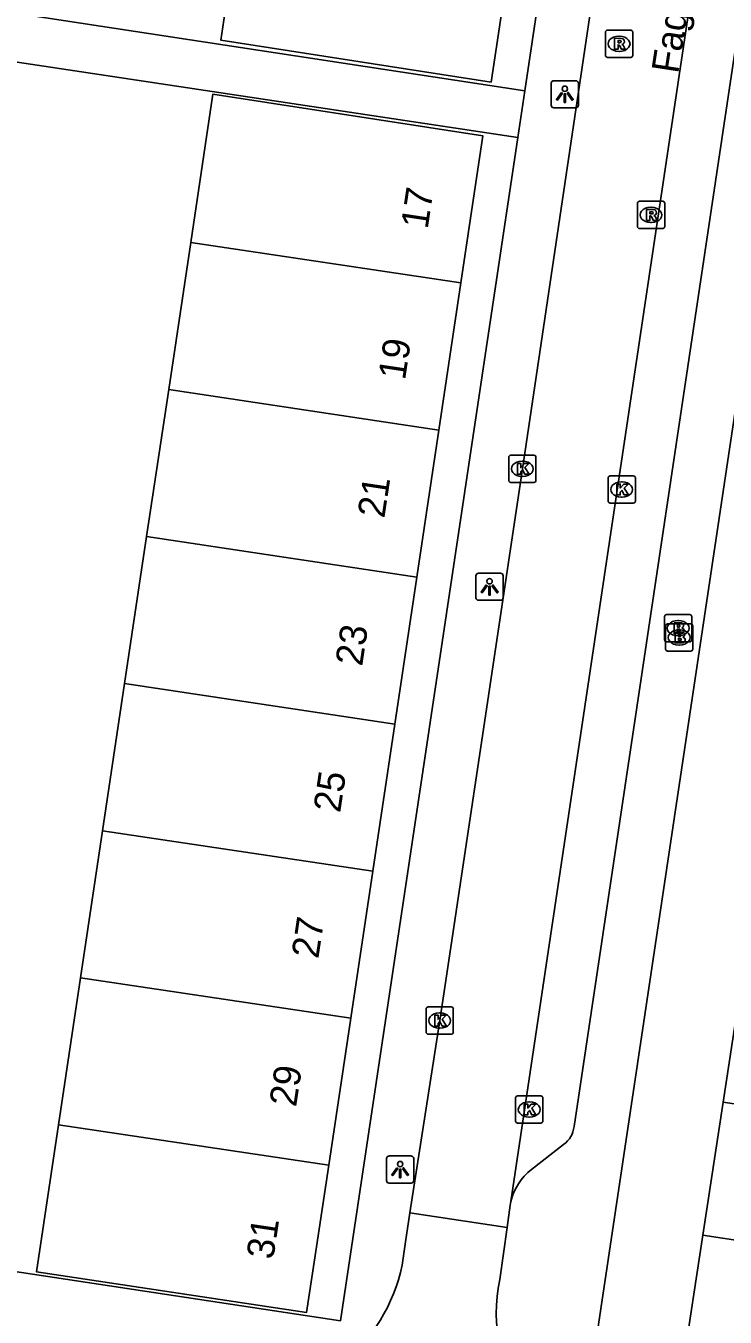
# Model space of a CAD drawing. Extents: x 164150 to 165261, y 382513 to 383432.
# Drawn here: x 164287.76 to 164313.46, y 382757.87 to 382805.3 of the extents above; entities that cross this region are included whole.
import ezdxf

# ---------------------------------------------------------------- set-up
doc = ezdxf.new("R2010")
doc.units = 0
for name, color, linetype in [('IMGEO_Brandkraan', 7, 'Continuous'), ('IMGEO_Kolk', 7, 'Continuous'), ('IMGEO_Lichtpunt', 7, 'Continuous'), ('IMGEO_Openbare_ruimte_label', 7, 'Continuous'), ('IMGEO_Pand', 7, 'Continuous'), ('IMGEO_Pand_nummerreeks', 7, 'Continuous'), ('IMGEO_Rijbaan_lokaal_open', 7, 'Continuous'), ('IMGEO_Rioolput', 7, 'Continuous'), ('IMGEO_Voetpad_open', 7, 'Continuous')]:
    doc.layers.add(name, color=color, linetype=linetype)

msp = doc.modelspace()

# ---------------------------------------------------------------- linework, layer by layer
at = {"layer": 'IMGEO_Brandkraan'}
for p, q in [((164311.233, 382782.748), (164311.233, 382783.6)), ((164311.308, 382783.674), (164312.16, 382783.674)), ((164311.721, 382783.454), (164311.746, 382783.454)), ((164312.234, 382783.6), (164312.234, 382782.748)), ((164311.27, 382782.406), (164311.27, 382783.258)), ((164311.345, 382783.332), (164312.197, 382783.332)), ((164311.758, 382783.112), (164311.783, 382783.112)), ((164312.271, 382783.258), (164312.271, 382782.406)), ((164312.16, 382782.674), (164311.308, 382782.674)), ((164311.744, 382782.894), (164311.719, 382782.894)), ((164311.781, 382782.552), (164311.756, 382782.552)), ((164312.197, 382782.332), (164311.345, 382782.332))]:
    msp.add_line(p, q, dxfattribs=at)
for points in [[(164311.233, 382782.748), (164311.233, 382783.6)], [(164311.308, 382783.674), (164312.16, 382783.674)], [(164312.234, 382783.6), (164312.234, 382782.748)], [(164311.27, 382782.406), (164311.27, 382783.258)], [(164311.345, 382783.332), (164312.197, 382783.332)], [(164311.581, 382783.374), (164311.581, 382782.974), (164311.794, 382782.974)], [(164311.812, 382783.374), (164311.581, 382783.374)], [(164311.618, 382783.032), (164311.618, 382782.632), (164311.831, 382782.632)], [(164311.849, 382783.032), (164311.618, 382783.032)], [(164311.76, 382783.293), (164311.706, 382783.293), (164311.706, 382783.217)], [(164311.706, 382783.217), (164311.759, 382783.217)], [(164311.768, 382783.141), (164311.706, 382783.141), (164311.706, 382783.06)], [(164311.706, 382783.06), (164311.768, 382783.06)], [(164312.271, 382783.258), (164312.271, 382782.406)], [(164312.16, 382782.674), (164311.308, 382782.674)], [(164311.797, 382782.951), (164311.743, 382782.951), (164311.743, 382782.875)], [(164311.743, 382782.875), (164311.796, 382782.875)], [(164311.805, 382782.799), (164311.743, 382782.799), (164311.743, 382782.718)], [(164311.743, 382782.718), (164311.805, 382782.718)], [(164312.197, 382782.332), (164311.345, 382782.332)]]:
    msp.add_lwpolyline(points, dxfattribs=at)
for centre, radius, start, end in [((164311.31, 382783.598), 0.0765, 91.552, 178.448), ((164311.31, 382783.598), 0.0765, 91.552, 178.448), ((164312.158, 382783.598), 0.0765, 1.552, 88.448), ((164312.158, 382783.598), 0.0765, 1.552, 88.448), ((164311.347, 382783.256), 0.0765, 91.552, 178.448), ((164311.347, 382783.256), 0.0765, 91.552, 178.448), ((164311.761, 382783.255), 0.0379, 267.8285, 90.9355), ((164311.769, 382783.1), 0.0404, 269.8759, 90.5077), ((164311.8, 382783.225), 0.251, 268.6676, 293.5347), ((164311.816, 382783.229), 0.145, 59.4692, 91.5367), ((164311.853, 382782.887), 0.145, 59.4692, 91.5367), ((164311.841, 382783.276), 0.0922, 285.5137, 58.1501), ((164311.846, 382783.084), 0.105, 301.3115, 78.989), ((164311.878, 382782.934), 0.0922, 285.5137, 58.1501), ((164312.195, 382783.256), 0.0765, 1.552, 88.448), ((164312.195, 382783.256), 0.0765, 1.552, 88.448), ((164311.31, 382782.75), 0.0765, 181.552, 268.448), ((164311.31, 382782.75), 0.0765, 181.552, 268.448), ((164311.798, 382782.913), 0.0379, 267.8285, 90.9355), ((164311.806, 382782.758), 0.0404, 269.8759, 90.5077), ((164311.837, 382782.883), 0.251, 268.6676, 293.5347), ((164311.883, 382782.742), 0.105, 301.3115, 78.989), ((164312.158, 382782.75), 0.0765, 271.552, 358.448), ((164312.158, 382782.75), 0.0765, 271.552, 358.448), ((164311.347, 382782.408), 0.0765, 181.552, 268.448), ((164311.347, 382782.408), 0.0765, 181.552, 268.448), ((164312.195, 382782.408), 0.0765, 271.552, 358.448), ((164312.195, 382782.408), 0.0765, 271.552, 358.448)]:
    msp.add_arc(centre, radius, start, end, dxfattribs=at)
for centre, major_axis, ratio, start_param, end_param in [((164311.72, 382783.174), (-0.387, 0.002), 0.722429, 4.712389, 7.853982), ((164311.745, 382783.174), (-0.39, 0.002), 0.717154, 1.570796, 4.712389), ((164311.757, 382782.832), (-0.387, 0.002), 0.722429, 4.712389, 7.853982), ((164311.782, 382782.832), (-0.39, 0.002), 0.717154, 1.570796, 4.712389)]:
    msp.add_ellipse(centre, major_axis=major_axis, ratio=ratio, start_param=start_param, end_param=end_param, dxfattribs=at)
at = {"layer": 'IMGEO_Kolk'}
for p, q in [((164305.508, 382788.602), (164305.508, 382789.454)), ((164305.583, 382789.528), (164306.435, 382789.528)), ((164305.996, 382789.308), (164306.021, 382789.308)), ((164306.509, 382789.454), (164306.509, 382788.602)), ((164306.019, 382788.748), (164305.994, 382788.748)), ((164309.159, 382787.844), (164309.159, 382788.696)), ((164309.234, 382788.77), (164310.086, 382788.77)), ((164310.16, 382788.696), (164310.16, 382787.844)), ((164306.435, 382788.528), (164305.583, 382788.528)), ((164309.647, 382788.55), (164309.672, 382788.55)), ((164310.086, 382787.77), (164309.234, 382787.77)), ((164309.67, 382787.99), (164309.645, 382787.99)), ((164302.546, 382769.262), (164303.398, 382769.262)), ((164302.471, 382768.336), (164302.471, 382769.188)), ((164302.959, 382769.042), (164302.984, 382769.042)), ((164303.472, 382769.188), (164303.472, 382768.336)), ((164302.982, 382768.482), (164302.957, 382768.482)), ((164303.398, 382768.262), (164302.546, 382768.262)), ((164305.76, 382765.071), (164305.76, 382765.923)), ((164305.835, 382765.997), (164306.687, 382765.997)), ((164306.761, 382765.923), (164306.761, 382765.071)), ((164306.248, 382765.777), (164306.273, 382765.777)), ((164306.687, 382764.997), (164305.835, 382764.997)), ((164306.271, 382765.217), (164306.246, 382765.217))]:
    msp.add_line(p, q, dxfattribs=at)
for points in [[(164305.508, 382788.602), (164305.508, 382789.454)], [(164305.583, 382789.528), (164306.435, 382789.528)], [(164305.829, 382789.228), (164305.952, 382789.228), (164305.952, 382789.077), (164306.082, 382789.228), (164306.246, 382789.228), (164306.1, 382789.077), (164306.253, 382788.828), (164306.101, 382788.828), (164306.016, 382788.992), (164305.952, 382788.925), (164305.952, 382788.828), (164305.829, 382788.828), (164305.829, 382789.228)], [(164306.509, 382789.454), (164306.509, 382788.602)], [(164309.159, 382787.844), (164309.159, 382788.696)], [(164309.234, 382788.77), (164310.086, 382788.77)], [(164310.16, 382788.696), (164310.16, 382787.844)], [(164306.435, 382788.528), (164305.583, 382788.528)], [(164309.48, 382788.47), (164309.603, 382788.47), (164309.603, 382788.319), (164309.733, 382788.47), (164309.897, 382788.47), (164309.751, 382788.319), (164309.904, 382788.07), (164309.752, 382788.07), (164309.667, 382788.234), (164309.603, 382788.167), (164309.603, 382788.07), (164309.48, 382788.07), (164309.48, 382788.47)], [(164310.086, 382787.77), (164309.234, 382787.77)], [(164302.546, 382769.262), (164303.398, 382769.262)], [(164302.471, 382768.336), (164302.471, 382769.188)], [(164302.792, 382768.962), (164302.915, 382768.962), (164302.915, 382768.811), (164303.045, 382768.962), (164303.209, 382768.962), (164303.063, 382768.811), (164303.216, 382768.562), (164303.064, 382768.562), (164302.979, 382768.726), (164302.915, 382768.659), (164302.915, 382768.562), (164302.792, 382768.562), (164302.792, 382768.962)], [(164303.472, 382769.188), (164303.472, 382768.336)], [(164303.398, 382768.262), (164302.546, 382768.262)], [(164305.76, 382765.071), (164305.76, 382765.923)], [(164305.835, 382765.997), (164306.687, 382765.997)], [(164306.761, 382765.923), (164306.761, 382765.071)], [(164306.081, 382765.697), (164306.204, 382765.697), (164306.204, 382765.546), (164306.334, 382765.697), (164306.498, 382765.697), (164306.352, 382765.546), (164306.505, 382765.297), (164306.353, 382765.297), (164306.268, 382765.461), (164306.204, 382765.394), (164306.204, 382765.297), (164306.081, 382765.297), (164306.081, 382765.697)], [(164306.687, 382764.997), (164305.835, 382764.997)]]:
    msp.add_lwpolyline(points, dxfattribs=at)
for centre, start, end in [((164305.585, 382789.452), 91.552, 178.448), ((164305.585, 382789.452), 91.552, 178.448), ((164306.433, 382789.452), 1.552, 88.448), ((164306.433, 382789.452), 1.552, 88.448), ((164309.236, 382788.694), 91.552, 178.448), ((164309.236, 382788.694), 91.552, 178.448), ((164310.084, 382788.694), 1.552, 88.448), ((164310.084, 382788.694), 1.552, 88.448), ((164305.585, 382788.604), 181.552, 268.448), ((164305.585, 382788.604), 181.552, 268.448), ((164306.433, 382788.604), 271.552, 358.448), ((164306.433, 382788.604), 271.552, 358.448), ((164309.236, 382787.846), 181.552, 268.448), ((164309.236, 382787.846), 181.552, 268.448), ((164310.084, 382787.846), 271.552, 358.448), ((164310.084, 382787.846), 271.552, 358.448), ((164302.548, 382769.186), 91.552, 178.448), ((164302.548, 382769.186), 91.552, 178.448), ((164303.396, 382769.186), 1.552, 88.448), ((164303.396, 382769.186), 1.552, 88.448), ((164302.548, 382768.338), 181.552, 268.448), ((164302.548, 382768.338), 181.552, 268.448), ((164303.396, 382768.338), 271.552, 358.448), ((164303.396, 382768.338), 271.552, 358.448), ((164305.837, 382765.921), 91.552, 178.448), ((164305.837, 382765.921), 91.552, 178.448), ((164306.685, 382765.921), 1.552, 88.448), ((164306.685, 382765.921), 1.552, 88.448), ((164305.837, 382765.073), 181.552, 268.448), ((164305.837, 382765.073), 181.552, 268.448), ((164306.685, 382765.073), 271.552, 358.448), ((164306.685, 382765.073), 271.552, 358.448)]:
    msp.add_arc(centre, 0.0765, start, end, dxfattribs=at)
for centre, major_axis, ratio, start_param, end_param in [((164305.995, 382789.028), (-0.387, 0.002), 0.722429, 4.712389, 7.853982), ((164306.02, 382789.028), (-0.39, 0.002), 0.717154, 1.570796, 4.712389), ((164309.646, 382788.27), (-0.387, 0.002), 0.722429, 4.712389, 7.853982), ((164309.671, 382788.27), (-0.39, 0.002), 0.717154, 1.570796, 4.712389), ((164302.958, 382768.762), (-0.387, 0.002), 0.722429, 4.712389, 7.853982), ((164302.983, 382768.762), (-0.39, 0.002), 0.717154, 1.570796, 4.712389), ((164306.247, 382765.497), (-0.387, 0.002), 0.722429, 4.712389, 7.853982), ((164306.272, 382765.497), (-0.39, 0.002), 0.717154, 1.570796, 4.712389)]:
    msp.add_ellipse(centre, major_axis=major_axis, ratio=ratio, start_param=start_param, end_param=end_param, dxfattribs=at)
at = {"layer": 'IMGEO_Lichtpunt'}
for p, q in [((164307.07, 382803.19), (164307.07, 382802.383)), ((164307.07, 382803.19), (164307.07, 382802.383)), ((164307.972, 382803.285), (164307.164, 382803.285)), ((164307.972, 382803.285), (164307.164, 382803.285)), ((164308.066, 382802.383), (164308.066, 382803.19)), ((164308.066, 382802.383), (164308.066, 382803.19)), ((164307.164, 382802.289), (164307.972, 382802.289)), ((164307.164, 382802.289), (164307.972, 382802.289)), ((164304.305, 382785.1), (164304.305, 382784.293)), ((164304.305, 382785.1), (164304.305, 382784.293)), ((164305.207, 382785.195), (164304.399, 382785.195)), ((164305.207, 382785.195), (164304.399, 382785.195)), ((164305.301, 382784.293), (164305.301, 382785.1)), ((164305.301, 382784.293), (164305.301, 382785.1)), ((164304.399, 382784.199), (164305.207, 382784.199)), ((164304.399, 382784.199), (164305.207, 382784.199)), ((164301.02, 382763.694), (164301.02, 382762.887)), ((164301.02, 382763.694), (164301.02, 382762.887)), ((164301.922, 382763.789), (164301.114, 382763.789)), ((164301.922, 382763.789), (164301.114, 382763.789)), ((164302.016, 382762.887), (164302.016, 382763.694)), ((164302.016, 382762.887), (164302.016, 382763.694)), ((164301.114, 382762.793), (164301.922, 382762.793)), ((164301.114, 382762.793), (164301.922, 382762.793))]:
    msp.add_line(p, q, dxfattribs=at)
for points in [[(164307.444, 382802.854), (164307.483, 382802.826), (164307.295, 382802.564), (164307.257, 382802.591), (164307.444, 382802.854)], [(164307.546, 382802.806), (164307.593, 382802.806), (164307.593, 382802.484), (164307.546, 382802.484), (164307.546, 382802.806)], [(164307.656, 382802.826), (164307.694, 382802.853), (164307.881, 382802.591), (164307.842, 382802.563), (164307.656, 382802.826)], [(164304.679, 382784.764), (164304.718, 382784.736), (164304.53, 382784.474), (164304.492, 382784.501), (164304.679, 382784.764)], [(164304.781, 382784.716), (164304.828, 382784.716), (164304.828, 382784.394), (164304.781, 382784.394), (164304.781, 382784.716)], [(164304.891, 382784.736), (164304.929, 382784.763), (164305.116, 382784.501), (164305.077, 382784.473), (164304.891, 382784.736)], [(164301.394, 382763.358), (164301.433, 382763.33), (164301.245, 382763.068), (164301.207, 382763.095), (164301.394, 382763.358)], [(164301.496, 382763.31), (164301.543, 382763.31), (164301.543, 382762.988), (164301.496, 382762.988), (164301.496, 382763.31)], [(164301.606, 382763.33), (164301.644, 382763.357), (164301.831, 382763.095), (164301.792, 382763.067), (164301.606, 382763.33)]]:
    msp.add_lwpolyline(points, dxfattribs=at)
for centre in [(164307.569, 382802.988), (164304.804, 382784.898), (164301.519, 382763.492)]:
    msp.add_circle(centre, 0.0994, dxfattribs=at)
for centre, start, end in [((164307.164, 382803.19), 90, 180), ((164307.164, 382803.19), 90, 180), ((164307.972, 382803.19), 0, 90), ((164307.972, 382803.19), 0, 90), ((164307.164, 382802.383), 180, 270), ((164307.164, 382802.383), 180, 270), ((164307.972, 382802.383), 270, 0), ((164307.972, 382802.383), 270, 360), ((164304.399, 382785.1), 90, 180), ((164304.399, 382785.1), 90, 180), ((164305.207, 382785.1), 0, 90), ((164305.207, 382785.1), 0, 90), ((164304.399, 382784.293), 180, 270), ((164304.399, 382784.293), 180, 270), ((164305.207, 382784.293), 270, 0), ((164305.207, 382784.293), 270, 360), ((164301.114, 382763.694), 90, 180), ((164301.114, 382763.694), 90, 180), ((164301.922, 382763.694), 0, 90), ((164301.922, 382763.694), 0, 90), ((164301.114, 382762.887), 180, 270), ((164301.114, 382762.887), 180, 270), ((164301.922, 382762.887), 270, 0), ((164301.922, 382762.887), 270, 360)]:
    msp.add_arc(centre, 0.0946, start, end, dxfattribs=at)
at = {"layer": 'IMGEO_Pand'}
for points in [[(164305.677, 382808.688), (164304.859, 382803.235), (164294.933, 382804.769), (164295.742, 382810.175)], [(164293.822, 382797.344), (164294.637, 382802.791), (164304.562, 382801.257), (164303.752, 382795.855)], [(164293.013, 382791.943), (164293.822, 382797.344)], [(164293.822, 382797.344), (164303.752, 382795.855)], [(164303.752, 382795.855), (164302.942, 382790.454)], [(164292.204, 382786.541), (164293.013, 382791.943)], [(164293.013, 382791.943), (164302.942, 382790.454)], [(164302.942, 382790.454), (164302.132, 382785.052)], [(164291.395, 382781.139), (164292.204, 382786.541)], [(164292.204, 382786.541), (164302.132, 382785.052)], [(164302.132, 382785.052), (164301.322, 382779.651)], [(164290.587, 382775.737), (164291.395, 382781.139)], [(164301.322, 382779.651), (164291.395, 382781.139)], [(164301.322, 382779.651), (164300.512, 382774.249)], [(164289.778, 382770.335), (164290.587, 382775.737)], [(164290.587, 382775.737), (164300.512, 382774.249)], [(164300.512, 382774.249), (164299.702, 382768.847)], [(164314.131, 382770.663), (164313.384, 382765.771)], [(164288.969, 382764.934), (164289.778, 382770.335)], [(164289.778, 382770.335), (164299.702, 382768.847)], [(164299.702, 382768.847), (164298.892, 382763.446)], [(164313.384, 382765.771), (164312.638, 382760.879)], [(164313.384, 382765.771), (164323.981, 382764.155)], [(164298.892, 382763.446), (164298.443, 382760.452), (164298.082, 382758.044), (164288.161, 382759.534), (164288.969, 382764.934)], [(164288.969, 382764.934), (164298.892, 382763.446)], [(164312.638, 382760.879), (164311.892, 382755.987), (164320.112, 382754.733), (164320.804, 382759.272), (164323.181, 382758.91), (164323.235, 382759.263)], [(164323.235, 382759.263), (164312.638, 382760.879)]]:
    msp.add_lwpolyline(points, dxfattribs=at)
at = {"layer": 'IMGEO_Rijbaan_lokaal_open'}
for points in [[(164301.88, 382761.702), (164302.972, 382768.762), (164306.009, 382789.028), (164308.94, 382808.745), (164311.541, 382826.019), (164314.278, 382844.244), (164317.049, 382862.672), (164317.478, 382865.636)], [(164317.721, 382843.296), (164305.588, 382762.12)], [(164305.588, 382762.12), (164305.559, 382761.978), (164305.445, 382761.166)], [(164301.588, 382759.778), (164301.715, 382760.637), (164301.88, 382761.702)], [(164305.445, 382761.166), (164301.88, 382761.702)], [(164305.445, 382761.166), (164305.176, 382759.254)]]:
    msp.add_lwpolyline(points, dxfattribs=at)
for centre, radius, start, end in [((164295.351, 382761.078), 6.371, 308.8344, 348.2268), ((164310.673, 382758.065), 5.624, 167.7938, 219.1904)]:
    msp.add_arc(centre, radius, start, end, dxfattribs=at)
at = {"layer": 'IMGEO_Rioolput'}
for p, q in [((164309.062, 382804.215), (164309.062, 382805.067)), ((164309.137, 382805.141), (164309.989, 382805.141)), ((164309.55, 382804.921), (164309.575, 382804.921)), ((164310.063, 382805.067), (164310.063, 382804.215)), ((164309.573, 382804.361), (164309.548, 382804.361)), ((164309.989, 382804.141), (164309.137, 382804.141)), ((164310.237, 382797.928), (164310.237, 382798.78)), ((164310.312, 382798.854), (164311.164, 382798.854)), ((164310.725, 382798.634), (164310.75, 382798.634)), ((164311.238, 382798.78), (164311.238, 382797.928)), ((164311.164, 382797.854), (164310.312, 382797.854)), ((164310.748, 382798.074), (164310.723, 382798.074))]:
    msp.add_line(p, q, dxfattribs=at)
for points in [[(164309.062, 382804.215), (164309.062, 382805.067)], [(164309.137, 382805.141), (164309.989, 382805.141)], [(164309.651, 382804.839), (164309.399, 382804.841), (164309.399, 382804.441)], [(164310.063, 382805.067), (164310.063, 382804.215)], [(164309.399, 382804.441), (164309.523, 382804.441), (164309.523, 382804.603), (164309.534, 382804.603)], [(164309.577, 382804.76), (164309.523, 382804.76), (164309.523, 382804.679)], [(164309.523, 382804.679), (164309.575, 382804.679)], [(164309.581, 382804.574), (164309.652, 382804.441), (164309.792, 382804.441), (164309.727, 382804.567)], [(164309.989, 382804.141), (164309.137, 382804.141)], [(164310.237, 382797.928), (164310.237, 382798.78)], [(164310.312, 382798.854), (164311.164, 382798.854)], [(164311.238, 382798.78), (164311.238, 382797.928)], [(164310.826, 382798.552), (164310.574, 382798.554), (164310.574, 382798.154)], [(164310.574, 382798.154), (164310.698, 382798.154), (164310.698, 382798.316), (164310.709, 382798.316)], [(164310.752, 382798.473), (164310.698, 382798.473), (164310.698, 382798.392)], [(164310.698, 382798.392), (164310.75, 382798.392)], [(164310.756, 382798.287), (164310.827, 382798.154), (164310.967, 382798.154), (164310.902, 382798.28)], [(164311.164, 382797.854), (164310.312, 382797.854)]]:
    msp.add_lwpolyline(points, dxfattribs=at)
for centre, radius, start, end in [((164309.139, 382805.065), 0.0765, 91.552, 178.448), ((164309.139, 382805.065), 0.0765, 91.552, 178.448), ((164309.65, 382804.729), 0.109, 350.3612, 89.416), ((164309.987, 382805.065), 0.0765, 1.552, 88.448), ((164309.987, 382805.065), 0.0765, 1.552, 88.448), ((164309.533, 382804.55), 0.0533, 26.0293, 88.6989), ((164309.559, 382804.868), 0.19, 274.7715, 282.9687), ((164309.583, 382804.664), 0.0964, 77.0061, 93.1865), ((164309.597, 382804.721), 0.0378, 276.6634, 79.6772), ((164309.648, 382804.729), 0.112, 277.5842, 350.9817), ((164309.632, 382804.514), 0.108, 29.5134, 73.7905), ((164309.139, 382804.217), 0.0765, 181.552, 268.448), ((164309.139, 382804.217), 0.0765, 181.552, 268.448), ((164309.987, 382804.217), 0.0765, 271.552, 358.448), ((164309.987, 382804.217), 0.0765, 271.552, 358.448), ((164310.314, 382798.778), 0.0765, 91.552, 178.448), ((164310.314, 382798.778), 0.0765, 91.552, 178.448), ((164311.162, 382798.778), 0.0765, 1.552, 88.448), ((164311.162, 382798.778), 0.0765, 1.552, 88.448), ((164310.708, 382798.263), 0.0533, 26.0293, 88.6989), ((164310.734, 382798.581), 0.19, 274.7715, 282.9687), ((164310.758, 382798.377), 0.0964, 77.0061, 93.1865), ((164310.772, 382798.434), 0.0378, 276.6634, 79.6772), ((164310.825, 382798.442), 0.109, 350.3612, 89.416), ((164310.823, 382798.442), 0.112, 277.5842, 350.9817), ((164310.807, 382798.227), 0.108, 29.5134, 73.7905), ((164310.314, 382797.93), 0.0765, 181.552, 268.448), ((164310.314, 382797.93), 0.0765, 181.552, 268.448), ((164311.162, 382797.93), 0.0765, 271.552, 358.448), ((164311.162, 382797.93), 0.0765, 271.552, 358.448)]:
    msp.add_arc(centre, radius, start, end, dxfattribs=at)
for centre, major_axis, ratio, start_param, end_param in [((164309.549, 382804.641), (-0.387, 0.002), 0.722429, 4.712389, 7.853982), ((164309.574, 382804.641), (-0.39, 0.002), 0.717154, 1.570796, 4.712389), ((164310.724, 382798.354), (-0.387, 0.002), 0.722429, 4.712389, 7.853982), ((164310.749, 382798.354), (-0.39, 0.002), 0.717154, 1.570796, 4.712389)]:
    msp.add_ellipse(centre, major_axis=major_axis, ratio=ratio, start_param=start_param, end_param=end_param, dxfattribs=at)
at = {"layer": 'IMGEO_Voetpad_open'}
for points in [[(164306.097, 382802.914), (164312.617, 382846.453)], [(164308.618, 382756.371), (164321.904, 382845.071)], [(164319.154, 382840.039), (164307.907, 382764.872)], [(164285.91, 382805.985), (164306.097, 382802.914)], [(164305.84, 382801.2), (164285.646, 382804.231)], [(164305.84, 382801.2), (164306.097, 382802.914)], [(164299.332, 382757.735), (164305.84, 382801.2)], [(164307.525, 382764.213), (164306.34, 382763.296)], [(164279.107, 382760.797), (164299.332, 382757.735)]]:
    msp.add_lwpolyline(points, dxfattribs=at)
for centre, radius, start, end in [((164307.001, 382764.957), 0.91, 305.1559, 354.6453), ((164307.684, 382761.608), 2.158, 128.5328, 166.273)]:
    msp.add_arc(centre, radius, start, end, dxfattribs=at)

# ---------------------------------------------------------------- texts
at = {"layer": 'IMGEO_Openbare_ruimte_label'}
msp.add_text('Fagotstraat', height=1, rotation=81.2538, dxfattribs=at).set_placement((164311.736, 382803.518))
at = {"layer": 'IMGEO_Pand_nummerreeks'}
for s, p in [('17', (164302.528, 382797.808)), ('19', (164301.697, 382792.263)), ('21', (164300.936, 382787.191)), ('23', (164300.121, 382781.753)), ('25', (164299.313, 382776.37)), ('27', (164298.51, 382771.011)), ('29', (164297.693, 382765.564)), ('31', (164296.853, 382759.961))]:
    msp.add_text(s, height=1, rotation=81.4746, dxfattribs=at).set_placement(p)

doc.saveas('drawing.dxf')
